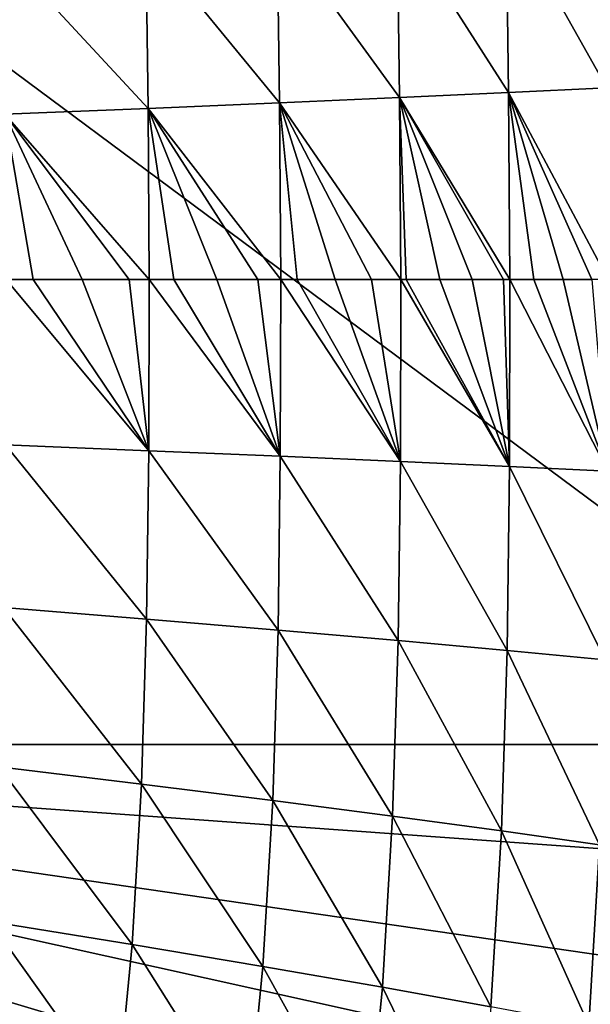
# Model space of a CAD drawing. Header units: metres. Extents: x -105 to 105, y -68 to 103.
# Tile 381 of 416: x 99.42 to 101.96, y 49.17 to 53.55. Entities that reach past the tile are written whole.
import ezdxf

# ---------------------------------------------------------------- set-up
doc = ezdxf.new("R2010")
doc.units = ezdxf.units.M
doc.layers.add('solid_FIT-BATH-150_SW0001_01', color=7, linetype='CONTINUOUS')

msp = doc.modelspace()

# ---------------------------------------------------------------- linework, layer by layer
at = {"layer": 'solid_FIT-BATH-150_SW0001_01'}
for points in [[(95.553673, 50.324856, 16.629944), (103.419243, 50.326092, 16.74663), (96.062462, 55.791603, 16.580244)], [(103.419243, 50.326092, 16.74663), (103.396858, 55.78376, 16.676132), (96.062462, 55.791603, 16.580244)], [(101.581924, 54.042938, -16.735031), (102.018654, 54.084179, -16.21907), (102.029274, 53.245201, -16.216652)], [(101.097267, 53.999237, -17.195818), (101.581924, 54.042938, -16.735031), (101.592392, 53.224495, -16.7327)], [(101.592392, 53.224495, -16.7327), (101.581924, 54.042938, -16.735031), (102.029274, 53.245201, -16.216652)], [(100.563255, 53.952915, -17.605354), (101.097267, 53.999237, -17.195818), (101.107513, 53.202545, -17.193598)], [(101.107513, 53.202545, -17.193598), (101.097267, 53.999237, -17.195818), (101.592392, 53.224495, -16.7327)], [(99.978668, 53.903824, -17.967546), (100.563255, 53.952915, -17.605354), (100.573219, 53.179276, -17.60327)], [(100.573219, 53.179276, -17.60327), (100.563255, 53.952915, -17.605354), (101.107513, 53.202545, -17.193598)], [(99.342903, 53.851849, -18.286257), (99.978668, 53.903824, -17.967546), (99.988281, 53.154598, -17.965631)], [(99.988281, 53.154598, -17.965631), (99.978668, 53.903824, -17.967546), (100.573219, 53.179276, -17.60327)], [(99.352074, 53.128464, -18.28455), (99.342903, 53.851849, -18.286257), (99.988281, 53.154598, -17.965631)], [(101.107513, 53.202545, -17.193598), (101.592392, 53.224495, -16.7327), (101.598312, 52.393456, -16.727978)], [(101.592392, 53.224495, -16.7327), (102.029274, 53.245201, -16.216652), (102.034988, 52.393456, -16.211191)], [(101.592392, 53.224495, -16.7327), (102.034988, 52.393456, -16.211191), (101.962219, 52.393456, -16.305468)], [(101.592392, 53.224495, -16.7327), (101.962219, 52.393456, -16.305468), (101.835594, 52.393456, -16.461262)], [(101.592392, 53.224495, -16.7327), (101.835594, 52.393456, -16.461262), (101.704849, 52.393456, -16.612028)], [(101.592392, 53.224495, -16.7327), (101.704849, 52.393456, -16.612028), (101.598312, 52.393456, -16.727978)], [(99.988281, 53.154598, -17.965631), (100.573219, 53.179276, -17.60327), (100.57901, 52.393456, -17.600077)], [(100.573219, 53.179276, -17.60327), (101.107513, 53.202545, -17.193598), (101.113388, 52.393456, -17.189713)], [(100.573219, 53.179276, -17.60327), (101.113388, 52.393456, -17.189713), (100.982071, 52.393456, -17.298914)], [(100.573219, 53.179276, -17.60327), (100.982071, 52.393456, -17.298914), (100.820107, 52.393456, -17.425751)], [(100.573219, 53.179276, -17.60327), (100.820107, 52.393456, -17.425751), (100.651558, 52.393456, -17.549332)], [(100.573219, 53.179276, -17.60327), (100.651558, 52.393456, -17.549332), (100.57901, 52.393456, -17.600077)], [(101.107513, 53.202545, -17.193598), (101.598312, 52.393456, -16.727978), (101.569237, 52.393456, -16.758612)], [(101.107513, 53.202545, -17.193598), (101.569237, 52.393456, -16.758612), (101.429451, 52.393456, -16.900269)], [(101.107513, 53.202545, -17.193598), (101.429451, 52.393456, -16.900269), (101.285652, 52.393456, -17.036924)], [(101.107513, 53.202545, -17.193598), (101.285652, 52.393456, -17.036924), (101.136887, 52.393456, -17.169529)], [(101.107513, 53.202545, -17.193598), (101.136887, 52.393456, -17.169529), (101.113388, 52.393456, -17.189713)], [(99.352074, 53.128464, -18.28455), (99.988281, 53.154598, -17.965631), (99.994019, 52.393456, -17.96299)], [(99.352074, 53.128464, -18.28455), (99.994019, 52.393456, -17.96299), (99.90403, 52.393456, -18.012405)], [(99.352074, 53.128464, -18.28455), (99.90403, 52.393456, -18.012405), (99.695442, 52.393456, -18.121284)], [(99.352074, 53.128464, -18.28455), (99.695442, 52.393456, -18.121284), (99.477837, 52.393456, -18.227098)], [(99.352074, 53.128464, -18.28455), (99.477837, 52.393456, -18.227098), (99.357285, 52.393456, -18.282579)], [(99.988281, 53.154598, -17.965631), (100.57901, 52.393456, -17.600077), (100.476387, 52.393456, -17.669508)], [(99.988281, 53.154598, -17.965631), (100.476387, 52.393456, -17.669508), (100.293915, 52.393456, -17.786583)], [(99.988281, 53.154598, -17.965631), (100.293915, 52.393456, -17.786583), (100.103394, 52.393456, -17.900812)], [(99.988281, 53.154598, -17.965631), (100.103394, 52.393456, -17.900812), (99.994019, 52.393456, -17.96299)], [(99.35511, 51.658375, -18.28318), (99.357285, 52.393456, -18.282579), (99.991623, 51.632221, -17.963768)], [(99.357285, 52.393456, -18.282579), (99.477837, 52.393456, -18.227098), (99.991623, 51.632221, -17.963768)], [(99.477837, 52.393456, -18.227098), (99.695442, 52.393456, -18.121284), (99.991623, 51.632221, -17.963768)], [(99.695442, 52.393456, -18.121284), (99.90403, 52.393456, -18.012405), (99.991623, 51.632221, -17.963768)], [(99.90403, 52.393456, -18.012405), (99.994019, 52.393456, -17.96299), (99.991623, 51.632221, -17.963768)], [(99.991623, 51.632221, -17.963768), (99.994019, 52.393456, -17.96299), (100.576782, 51.607529, -17.600815)], [(99.994019, 52.393456, -17.96299), (100.103394, 52.393456, -17.900812), (100.576782, 51.607529, -17.600815)], [(100.103394, 52.393456, -17.900812), (100.293915, 52.393456, -17.786583), (100.576782, 51.607529, -17.600815)], [(100.293915, 52.393456, -17.786583), (100.476387, 52.393456, -17.669508), (100.576782, 51.607529, -17.600815)], [(100.476387, 52.393456, -17.669508), (100.57901, 52.393456, -17.600077), (100.576782, 51.607529, -17.600815)], [(100.576782, 51.607529, -17.600815), (100.57901, 52.393456, -17.600077), (101.111214, 51.584248, -17.190441)], [(100.57901, 52.393456, -17.600077), (100.651558, 52.393456, -17.549332), (101.111214, 51.584248, -17.190441)], [(100.651558, 52.393456, -17.549332), (100.820107, 52.393456, -17.425751), (101.111214, 51.584248, -17.190441)], [(100.820107, 52.393456, -17.425751), (100.982071, 52.393456, -17.298914), (101.111214, 51.584248, -17.190441)], [(100.982071, 52.393456, -17.298914), (101.113388, 52.393456, -17.189713), (101.111214, 51.584248, -17.190441)], [(101.111214, 51.584248, -17.190441), (101.113388, 52.393456, -17.189713), (101.596146, 51.56229, -16.728722)], [(101.113388, 52.393456, -17.189713), (101.136887, 52.393456, -17.169529), (101.596146, 51.56229, -16.728722)], [(101.136887, 52.393456, -17.169529), (101.285652, 52.393456, -17.036924), (101.596146, 51.56229, -16.728722)], [(101.285652, 52.393456, -17.036924), (101.429451, 52.393456, -16.900269), (101.596146, 51.56229, -16.728722)], [(101.429451, 52.393456, -16.900269), (101.569237, 52.393456, -16.758612), (101.596146, 51.56229, -16.728722)], [(101.569237, 52.393456, -16.758612), (101.598312, 52.393456, -16.727978), (101.596146, 51.56229, -16.728722)], [(101.596146, 51.56229, -16.728722), (101.598312, 52.393456, -16.727978), (102.033012, 51.541576, -16.211721)], [(101.598312, 52.393456, -16.727978), (101.704849, 52.393456, -16.612028), (102.033012, 51.541576, -16.211721)], [(101.704849, 52.393456, -16.612028), (101.835594, 52.393456, -16.461262), (102.033012, 51.541576, -16.211721)], [(101.835594, 52.393456, -16.461262), (101.962219, 52.393456, -16.305468), (102.033012, 51.541576, -16.211721)], [(99.345932, 50.934914, -18.284889), (99.35511, 51.658375, -18.28318), (99.98201, 50.882904, -17.965685)], [(99.35511, 51.658375, -18.28318), (99.991623, 51.632221, -17.963768), (99.98201, 50.882904, -17.965685)], [(99.98201, 50.882904, -17.965685), (99.991623, 51.632221, -17.963768), (100.566818, 50.833782, -17.6029)], [(99.991623, 51.632221, -17.963768), (100.576782, 51.607529, -17.600815), (100.566818, 50.833782, -17.6029)], [(100.566818, 50.833782, -17.6029), (100.576782, 51.607529, -17.600815), (101.100967, 50.787441, -17.192663)], [(100.576782, 51.607529, -17.600815), (101.111214, 51.584248, -17.190441), (101.100967, 50.787441, -17.192663)], [(101.100967, 50.787441, -17.192663), (101.111214, 51.584248, -17.190441), (101.585678, 50.743721, -16.731054)], [(101.111214, 51.584248, -17.190441), (101.596146, 51.56229, -16.728722), (101.585678, 50.743721, -16.731054)], [(101.585678, 50.743721, -16.731054), (101.596146, 51.56229, -16.728722), (102.022392, 50.702469, -16.21414)], [(101.596146, 51.56229, -16.728722), (102.033012, 51.541576, -16.211721), (102.022392, 50.702469, -16.21414)], [(99.324142, 50.226929, -18.288311), (99.345932, 50.934914, -18.284889), (99.959099, 50.149387, -17.969505)], [(99.345932, 50.934914, -18.284889), (99.98201, 50.882904, -17.965685), (99.959099, 50.149387, -17.969505)], [(99.959099, 50.149387, -17.969505), (99.98201, 50.882904, -17.965685), (100.542961, 50.076096, -17.607042)], [(99.98201, 50.882904, -17.965685), (100.566818, 50.833782, -17.6029), (100.542961, 50.076096, -17.607042)], [(100.542961, 50.076096, -17.607042), (100.566818, 50.833782, -17.6029), (101.076324, 50.006882, -17.197054)], [(100.566818, 50.833782, -17.6029), (101.100967, 50.787441, -17.192663), (101.076324, 50.006882, -17.197054)], [(101.076324, 50.006882, -17.197054), (101.100967, 50.787441, -17.192663), (101.560394, 49.941551, -16.735632)], [(101.100967, 50.787441, -17.192663), (101.585678, 50.743721, -16.731054), (101.560394, 49.941551, -16.735632)], [(101.560394, 49.941551, -16.735632), (101.585678, 50.743721, -16.731054), (101.996613, 49.879879, -16.218849)], [(101.585678, 50.743721, -16.731054), (102.022392, 50.702469, -16.21414), (101.996613, 49.879879, -16.218849)], [(95.279671, 44.99313, 16.665361), (103.038116, 44.992878, 16.791113), (95.553673, 50.324856, 16.629944)], [(103.412132, 49.760578, 16.752836), (103.419243, 50.326092, 16.74663), (95.553673, 50.324856, 16.629944)], [(103.399246, 49.186169, 16.758841), (103.412132, 49.760578, 16.752836), (95.553673, 50.324856, 16.629944)], [(103.379303, 48.59211, 16.764715), (103.399246, 49.186169, 16.758841), (95.553673, 50.324856, 16.629944)], [(103.353424, 47.986763, 16.770363), (103.379303, 48.59211, 16.764715), (95.553673, 50.324856, 16.629944)], [(103.319199, 47.398178, 16.775454), (103.353424, 47.986763, 16.770363), (95.553673, 50.324856, 16.629944)], [(103.275665, 46.840847, 16.779854), (103.319199, 47.398178, 16.775454), (95.553673, 50.324856, 16.629944)], [(103.223633, 46.303875, 16.783699), (103.275665, 46.840847, 16.779854), (95.553673, 50.324856, 16.629944)], [(103.161835, 45.788872, 16.78697), (103.223633, 46.303875, 16.783699), (95.553673, 50.324856, 16.629944)], [(103.103279, 45.383362, 16.789223), (103.161835, 45.788872, 16.78697), (95.553673, 50.324856, 16.629944)], [(103.038116, 44.992878, 16.791113), (103.103279, 45.383362, 16.789223), (95.553673, 50.324856, 16.629944)], [(99.284439, 49.538269, -18.293913), (99.324142, 50.226929, -18.288311), (99.917244, 49.435551, -17.975742)], [(99.324142, 50.226929, -18.288311), (99.959099, 50.149387, -17.969505), (99.917244, 49.435551, -17.975742)], [(99.917244, 49.435551, -17.975742), (99.959099, 50.149387, -17.969505), (100.499275, 49.338337, -17.613787)], [(99.959099, 50.149387, -17.969505), (100.542961, 50.076096, -17.607042), (100.499275, 49.338337, -17.613787)], [(100.499275, 49.338337, -17.613787), (100.542961, 50.076096, -17.607042), (101.031082, 49.246429, -17.204182)], [(100.542961, 50.076096, -17.607042), (101.076324, 50.006882, -17.197054), (101.031082, 49.246429, -17.204182)], [(101.031082, 49.246429, -17.204182), (101.076324, 50.006882, -17.197054), (101.513863, 49.15958, -16.743029)], [(101.076324, 50.006882, -17.197054), (101.560394, 49.941551, -16.735632), (101.513863, 49.15958, -16.743029)], [(101.513863, 49.15958, -16.743029), (101.560394, 49.941551, -16.735632), (101.949043, 49.077557, -16.226408)], [(101.560394, 49.941551, -16.735632), (101.996613, 49.879879, -16.218849), (101.949043, 49.077557, -16.226408)], [(101.949043, 49.077557, -16.226408), (101.996613, 49.879879, -16.218849), (102.338348, 49.000111, -15.650432)], [(99.22168, 48.872643, -18.302124), (99.284439, 49.538269, -18.293913), (99.851013, 48.745125, -17.984867)], [(99.284439, 49.538269, -18.293913), (99.917244, 49.435551, -17.975742), (99.851013, 48.745125, -17.984867)], [(99.851013, 48.745125, -17.984867), (99.917244, 49.435551, -17.975742), (100.430023, 48.624252, -17.623634)], [(99.917244, 49.435551, -17.975742), (100.499275, 49.338337, -17.613787), (100.430023, 48.624252, -17.623634)], [(100.430023, 48.624252, -17.623634), (100.499275, 49.338337, -17.613787), (100.959251, 48.509785, -17.214565)], [(100.499275, 49.338337, -17.613787), (101.031082, 49.246429, -17.204182), (100.959251, 48.509785, -17.214565)], [(100.959251, 48.509785, -17.214565), (101.031082, 49.246429, -17.204182), (101.439857, 48.401489, -16.753767)], [(101.031082, 49.246429, -17.204182), (101.513863, 49.15958, -16.743029), (101.439857, 48.401489, -16.753767)]]:
    msp.add_3dface(points, dxfattribs=at)

doc.saveas('drawing.dxf')
